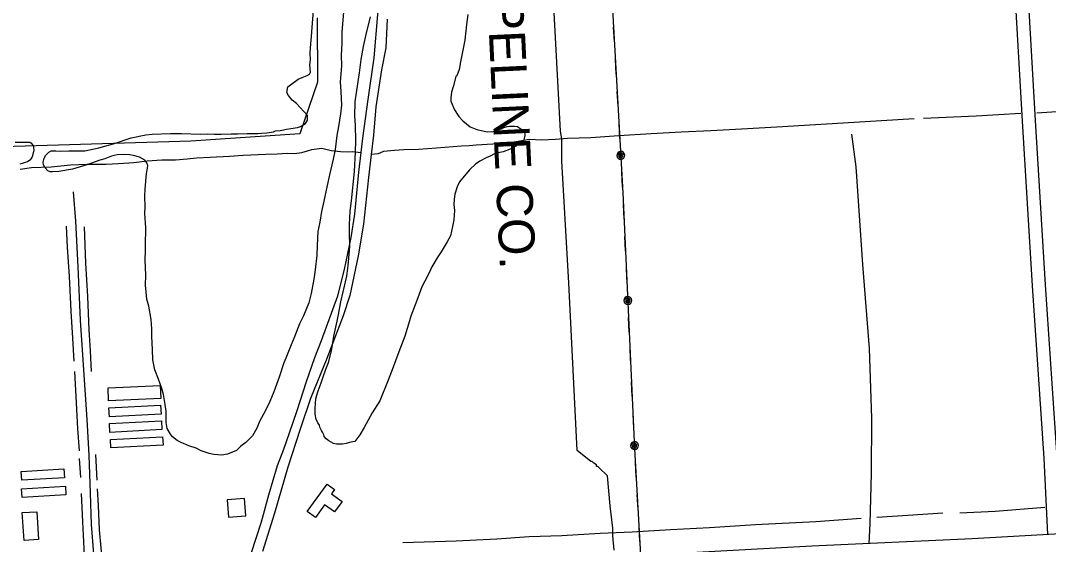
# Model space of a CAD drawing. Extents: x 3297716 to 3335574, y 688621 to 713991.
# Drawn here: x 3313946 to 3316312, y 709785 to 710989 of the extents above; entities that cross this region are included whole.
import ezdxf

# ---------------------------------------------------------------- set-up
doc = ezdxf.new("R2010")
doc.units = 0
for name, color, linetype in [('V-BLDG-OTLN', 7, 'Continuous'), ('V-DTCH-CNTR', 7, 'Continuous'), ('V-ROAD-CNTR', 7, 'Continuous'), ('V-SITE-VEGE', 7, 'Continuous'), ('V-TOPO-SHOR', 7, 'Continuous'), ('V-UTIL-IDEN', 7, 'Continuous'), ('V-UTIL-LINE', 7, 'Continuous')]:
    doc.layers.add(name, color=color, linetype=linetype)

msp = doc.modelspace()

# ---------------------------------------------------------------- linework, layer by layer
at = {"layer": 'V-BLDG-OTLN'}
for points in [[(3314147.6, 710144.5), (3314267.5, 710150.3), (3314268.9, 710120.4), (3314149, 710114.7)], [(3314149.6, 710098.5), (3314268.7, 710105), (3314269.9, 710084.4), (3314150.8, 710077.8)], [(3314150.7, 710062.2), (3314270.6, 710068.7), (3314271.7, 710048.6), (3314151.8, 710042.1)], [(3314153, 710025.8), (3314273.3, 710032), (3314274.3, 710012.5), (3314154, 710006.3)], [(3313947.7, 709952.3), (3314046.1, 709958.2), (3314047.3, 709937.9), (3313948.9, 709932)], [(3314606.2, 709860.4), (3314651.7, 709923.3), (3314669.3, 709910.5), (3314662.3, 709900.9), (3314686.3, 709883.5), (3314668.7, 709859.2), (3314645.9, 709875.7), (3314625, 709846.8)], [(3313948.7, 709912.1), (3314049.5, 709918.3), (3314050.7, 709898.7), (3313949.9, 709892.4)], [(3314424.6, 709847.5), (3314464.5, 709850.1), (3314461.9, 709890), (3314422, 709887.4)], [(3313954.4, 709793.8), (3313950.3, 709857.6), (3313983.5, 709859.7), (3313987.6, 709796)]]:
    msp.add_lwpolyline(points, close=True, dxfattribs=at)
at = {"layer": 'V-DTCH-CNTR'}
msp.add_lwpolyline([(3314629.3, 710995), (3314629.6, 710847.6), (3314588.9, 710728.4), (3314338.1, 710711.3), (3313906.2, 710699)], dxfattribs=at)
at = {"layer": 'V-ROAD-CNTR'}
for points in [[(3316310.6, 709807.5), (3316302.2, 709982.8), (3316275.8, 710379.3), (3316252.3, 710757.6), (3316231.2, 711131.1), (3316207.7, 711468.3), (3316182.3, 711756.2)], [(3316340.5, 709808.9), (3316332.1, 709984.5), (3316305.7, 710381.2), (3316282.2, 710759.4), (3316261.1, 711133), (3316237.6, 711470.6), (3316212.2, 711758.8)], [(3315899.5, 709786), (3315902, 709832.6), (3315905.1, 709947.3), (3315906, 710074.7), (3315900.5, 710235), (3315885.2, 710427.8), (3315869.7, 710652.5), (3315859.5, 710728.1)], [(3314119.3, 709687.8), (3314119.1, 709706.7), (3314116.9, 709743.5), (3314115.2, 709763.2), (3314109.8, 709830.2), (3314107.1, 709902.3), (3314104.3, 709989.8), (3314099.3, 710071.7), (3314092.3, 710186.3), (3314084.5, 710300.1), (3314078.7, 710423.1), (3314073.3, 710528.1), (3314067.8, 710595.5)], [(3321969.1, 710116.2), (3321666.2, 710108.8), (3321492.7, 710098), (3321073.9, 710068.7), (3320654.2, 710049.8), (3320230.2, 710028.8), (3319711.4, 709997.8), (3319431.5, 709981.7), (3319189.1, 709967.3), (3318433.2, 709928), (3318142.2, 709911.7), (3317361.8, 709865.5), (3316719.7, 709830.6), (3316136.3, 709797.5), (3315767.7, 709780.2), (3315460.5, 709764.1), (3314594.7, 709715.6), (3313764.1, 709666.7), (3313139.9, 709630.3), (3312580.7, 709600.1), (3311894.2, 709563.8), (3311218.8, 709524.6), (3310603.4, 709491), (3310297.9, 709478.6)]]:
    msp.add_lwpolyline(points, dxfattribs=at)
at = {"layer": 'V-SITE-VEGE'}
for p, q in [((3314741.6, 710957.2), (3314751.7, 710997.8)), ((3314975.6, 711002.6), (3314972.7, 710980)), ((3314972.7, 710980), (3314968.7, 710943.7)), ((3314736, 710929.4), (3314741.6, 710957.2)), ((3314968.7, 710943.7), (3314958.9, 710894)), ((3314730.3, 710899.1), (3314736, 710929.4)), ((3314726.5, 710868.7), (3314730.3, 710899.1)), ((3314958.9, 710894), (3314955.7, 710876.6)), ((3314720.3, 710828), (3314726.5, 710868.7)), ((3314955.7, 710876.6), (3314950.5, 710861.9)), ((3314948.5, 710860), (3314942.4, 710836.2)), ((3314950.5, 710861.9), (3314948.5, 710860)), ((3314716.7, 710802.1), (3314720.3, 710828)), ((3314938.6, 710824), (3314936.8, 710811)), ((3314942.4, 710836.2), (3314938.6, 710824)), ((3314716.1, 710769), (3314716.7, 710802.1)), ((3314936.8, 710811), (3314936.5, 710803.9)), ((3314936.5, 710803.9), (3314945.5, 710784)), ((3314945.5, 710784), (3314955.3, 710768)), ((3314717.2, 710748.1), (3314716.1, 710769)), ((3314955.3, 710768), (3314964, 710758.6)), ((3314964, 710758.6), (3314981, 710744.9)), ((3314718.4, 710713), (3314717.2, 710748.1)), ((3314981, 710744.9), (3314996.4, 710738.5)), ((3314996.4, 710738.5), (3315020.2, 710733)), ((3315020.2, 710733), (3315033.9, 710733.8)), ((3315033.9, 710733.8), (3315052.4, 710740.2)), ((3315052.4, 710740.2), (3315056.4, 710742)), ((3315056.4, 710742), (3315066.2, 710745.5)), ((3315066.2, 710745.5), (3315072.1, 710745.9)), ((3315072.1, 710745.9), (3315083.2, 710746.1)), ((3315083.2, 710746.1), (3315090.3, 710745.2)), ((3315090.3, 710745.2), (3315098.5, 710739)), ((3315098.5, 710739), (3315103.6, 710735.6)), ((3315103.6, 710735.6), (3315107.2, 710728.9)), ((3315107.2, 710728.9), (3315107.1, 710725)), ((3314717.4, 710686.3), (3314718.4, 710713)), ((3315095.2, 710705.3), (3315081.2, 710696.8)), ((3315104.7, 710714.1), (3315095.2, 710705.3)), ((3315107.1, 710725), (3315104.7, 710714.1)), ((3314715, 710642.2), (3314717.4, 710686.3)), ((3315037.1, 710682.9), (3315027.2, 710677.4)), ((3315045.6, 710684.5), (3315037.1, 710682.9)), ((3315057.5, 710687.3), (3315045.6, 710684.5)), ((3315073.3, 710693.2), (3315057.5, 710687.3)), ((3315081.2, 710696.8), (3315073.3, 710693.2)), ((3314993.3, 710658.6), (3314980.4, 710646.8)), ((3315003.3, 710666), (3314993.3, 710658.6)), ((3315017.9, 710673.3), (3315003.3, 710666)), ((3315027.2, 710677.4), (3315017.9, 710673.3)), ((3314707.8, 710574.2), (3314715, 710642.2)), ((3314970.9, 710636.1), (3314956.6, 710617.8)), ((3314980.4, 710646.8), (3314970.9, 710636.1)), ((3314956.6, 710617.8), (3314950.9, 710606.3)), ((3314945.7, 710589.6), (3314944, 710578.6)), ((3314950.9, 710606.3), (3314945.7, 710589.6)), ((3314704.9, 710550.9), (3314707.8, 710574.2)), ((3314944, 710578.6), (3314943.5, 710566.3)), ((3314943.5, 710566.3), (3314944.9, 710551.9)), ((3314703.7, 710520.4), (3314704.9, 710550.9)), ((3314944.9, 710551.9), (3314943.4, 710530.5)), ((3314703.6, 710500.9), (3314703.7, 710520.4)), ((3314940.8, 710515.7), (3314936.1, 710494.4)), ((3314943.4, 710530.5), (3314940.8, 710515.7)), ((3314704.3, 710470.3), (3314703.6, 710500.9)), ((3314936.1, 710494.4), (3314928.4, 710480.4)), ((3314703.3, 710460.6), (3314704.3, 710470.3)), ((3314928.4, 710480.4), (3314914.5, 710457.5)), ((3314700.6, 710425.6), (3314703.3, 710460.6)), ((3314905.5, 710443.6), (3314893, 710422.6)), ((3314914.5, 710457.5), (3314905.5, 710443.6)), ((3314697.1, 710401.1), (3314700.6, 710425.6)), ((3314893, 710422.6), (3314886.6, 710409.2)), ((3314689.2, 710365.6), (3314697.1, 710401.1)), ((3314886.6, 710409.2), (3314876.8, 710390.1)), ((3314869.7, 710376.7), (3314860.9, 710351.7)), ((3314876.8, 710390.1), (3314869.7, 710376.7)), ((3314683.7, 710342.4), (3314689.2, 710365.6)), ((3314860.9, 710351.7), (3314854.4, 710335.1)), ((3314678, 710313.4), (3314683.7, 710342.4)), ((3314854.4, 710335.1), (3314845, 710309.4)), ((3314674.8, 710297.9), (3314678, 710313.4)), ((3314845, 710309.4), (3314841.9, 710298.5)), ((3314667.6, 710263.1), (3314670.1, 710277.3)), ((3314670.1, 710277.3), (3314674.8, 710297.9)), ((3314841.9, 710298.5), (3314830.8, 710263.2)), ((3314664.2, 710242.4), (3314667.6, 710263.1)), ((3314830.8, 710263.2), (3314814.9, 710221.5)), ((3314661, 710226.9), (3314664.2, 710242.4)), ((3314655.5, 710203.1), (3314661, 710226.9)), ((3314814.9, 710221.5), (3314804, 710192)), ((3314641.8, 710167.8), (3314649, 710187.7)), ((3314649, 710187.7), (3314655.5, 710203.1)), ((3314804, 710192), (3314792.4, 710161.9)), ((3314638.1, 710156.3), (3314641.8, 710167.8)), ((3314792.4, 710161.9), (3314773, 710114.6)), ((3314628.5, 710128.1), (3314631.5, 710137.7)), ((3314631.5, 710137.7), (3314638.1, 710156.3)), ((3314624.7, 710097.6), (3314626.2, 710119)), ((3314626.2, 710119), (3314628.5, 710128.1)), ((3314773, 710114.6), (3314755.6, 710087.3)), ((3314624.8, 710084), (3314624.7, 710097.6)), ((3314755.6, 710087.3), (3314737.4, 710053.6)), ((3314626.9, 710071.5), (3314624.8, 710084)), ((3314630, 710066.2), (3314626.9, 710071.5)), ((3314630.5, 710064.2), (3314630, 710066.2)), ((3314634.2, 710058.9), (3314630.5, 710064.2)), ((3314635.4, 710054.3), (3314634.2, 710058.9)), ((3314638.9, 710046.4), (3314635.4, 710054.3)), ((3314641.4, 710043), (3314638.9, 710046.4)), ((3314644.4, 710036.4), (3314641.4, 710043)), ((3314737.4, 710053.6), (3314727, 710036.4)), ((3314645.5, 710032.5), (3314644.4, 710036.4)), ((3314649.9, 710027.7), (3314645.5, 710032.5)), ((3314655.6, 710023), (3314649.9, 710027.7)), ((3314666.4, 710016.7), (3314655.6, 710023)), ((3314673.5, 710015.1), (3314666.4, 710016.7)), ((3314695.7, 710016.8), (3314687.1, 710015.2)), ((3314703.5, 710019.1), (3314695.7, 710016.8)), ((3314711.4, 710020.8), (3314703.5, 710019.1)), ((3314716, 710021.2), (3314711.4, 710020.8)), ((3314727, 710036.4), (3314716, 710021.2)), ((3314681.9, 710014.8), (3314673.5, 710015.1)), ((3314687.1, 710015.2), (3314681.9, 710014.8))]:
    msp.add_line(p, q, dxfattribs=at)
for points in [[(3314234.2, 710485.5), (3314234.7, 710499.2), (3314234.6, 710512.2), (3314233.7, 710523.9), (3314232.6, 710545.4), (3314233.2, 710559.7), (3314232.3, 710585.7), (3314232.9, 710601.3), (3314236.2, 710637), (3314238.7, 710649.9), (3314238.9, 710655.7), (3314237.2, 710661.6), (3314232.2, 710667.7), (3314220.1, 710674.6), (3314209.2, 710677.7), (3314197.6, 710680.1), (3314185.9, 710681.2), (3314169, 710679.9), (3314155.9, 710677.2), (3314140, 710671.3), (3314128.8, 710667.8), (3314099.2, 710657.3), (3314065.6, 710647.5), (3314034.2, 710642.3), (3314019.9, 710640.9), (3314014.7, 710641.1), (3314008.9, 710643.3), (3314003.3, 710650), (3313999, 710657.3), (3313998.6, 710663.2), (3314000.3, 710672.9), (3314004.5, 710679.2), (3314011.2, 710686.1), (3314016.5, 710689.1), (3314027.6, 710689.3), (3314038.6, 710688.9), (3314057.5, 710689.5), (3314065.3, 710689.2), (3314082.2, 710689.2), (3314093.9, 710689.3), (3314126.7, 710696.5), (3314140.5, 710700.5), (3314162.9, 710706.2), (3314201.1, 710719.6), (3314234.5, 710726.1), (3314248.9, 710727.5), (3314291.2, 710729.1), (3314316.6, 710729.4), (3314360.7, 710727.6), (3314376.3, 710728.3), (3314392.6, 710727.7), (3314408.2, 710727.7), (3314431, 710728.8), (3314446.6, 710728.8), (3314468.1, 710729.3), (3314479.1, 710728.9), (3314492.8, 710729), (3314500.6, 710730), (3314513, 710730.8), (3314528.7, 710733.4), (3314533.3, 710735.2), (3314543.8, 710736.1), (3314547.7, 710737.2), (3314558.8, 710739.4), (3314568.7, 710740.9), (3314583.7, 710743), (3314590.9, 710745.3), (3314602.3, 710752.6), (3314607.1, 710759.6), (3314606.9, 710770.7), (3314581.3, 710798.3), (3314571.2, 710805.9), (3314563.2, 710816.6), (3314558.9, 710823.9), (3314561.3, 710836.2), (3314567.4, 710841.1), (3314585.4, 710854.1), (3314594.7, 710858.3), (3314605.9, 710862.4), (3314611.3, 710865.4), (3314613.4, 710870.5), (3314612.1, 710887.5), (3314613.8, 710898.5), (3314613.2, 710914.1), (3314613.6, 710926.4), (3314616, 710952.4), (3314617.4, 710973.1), (3314620.9, 711012)], [(3314689.7, 711008), (3314686, 710963.3), (3314685.5, 710936), (3314684.5, 710909.4), (3314684.8, 710884.6), (3314682.1, 710848.3), (3314683.2, 710825.5), (3314685.2, 710794.2), (3314682.4, 710774.2), (3314678.1, 710745.1), (3314674.6, 710724.4), (3314670.2, 710692.8), (3314666, 710670.2), (3314657.4, 710634.1), (3314651.9, 710609.6), (3314644, 710573.5), (3314639.2, 710549.6), (3314635, 710525.7), (3314630.9, 710503.8), (3314629, 710472), (3314628.1, 710449.9), (3314624.8, 710415.6), (3314621.4, 710394.3), (3314614.9, 710361.4), (3314610.1, 710340.1), (3314597.9, 710310), (3314588.7, 710291.5), (3314576.5, 710262.1), (3314569.3, 710243.5), (3314557, 710212.8), (3314552.1, 710201.9), (3314541.7, 710169.2), (3314529.3, 710135.2), (3314520, 710112.8), (3314510.1, 710092.4), (3314496.1, 710066.9), (3314490.3, 710052.2), (3314480.5, 710034.4), (3314464.9, 710018.7), (3314453.5, 710010.1), (3314443.4, 710000.7), (3314422.9, 709991.8), (3314409.8, 709989.7), (3314391, 709991.1), (3314380.7, 709993.4), (3314362.1, 709999.4), (3314350.6, 710005.7), (3314333.9, 710011.5), (3314316, 710018.7), (3314307.1, 710023.6), (3314296.4, 710031.8), (3314291.4, 710037.9), (3314284.1, 710051.2), (3314281.4, 710064.9), (3314281.1, 710090.3), (3314279.1, 710106), (3314275.5, 710129.5), (3314271.5, 710142.7), (3314263.9, 710164.5), (3314255.6, 710185.6), (3314250.7, 710209.2), (3314250.3, 710232.6), (3314248.2, 710262.6), (3314248.2, 710280.2), (3314247.1, 710301.7), (3314241.2, 710332.5), (3314237.2, 710348.2), (3314234, 710380.9), (3314234.9, 710403.6), (3314233, 710438.8), (3314233.8, 710459.5), (3314234.2, 710485.5)], [(3313934.2, 710709.5), (3313955.1, 710709), (3313960.3, 710709.3), (3313968, 710709.2), (3313969.8, 710707.7), (3313975.4, 710701.8), (3313975.8, 710697.1), (3313977.1, 710690.9), (3313976, 710687.1), (3313974.9, 710681.4), (3313973.9, 710678.1), (3313972.4, 710674.3), (3313970.9, 710671.5), (3313967.5, 710668.2), (3313962.2, 710664.5), (3313957.3, 710662.3), (3313950.1, 710660.1), (3313944.4, 710658.8)]]:
    msp.add_lwpolyline(points, dxfattribs=at)
at = {"layer": 'V-TOPO-SHOR'}
for p, q in [((3314085.3, 709938.5), (3314082.1, 709982.2)), ((3314123, 709932.1), (3314119.4, 709991.6))]:
    msp.add_line(p, q, dxfattribs=at)
for points in [[(3314734.4, 710718.6), (3314746.2, 710807.4), (3314760.6, 710902.9), (3314768.8, 711003), (3314785.5, 711134.5), (3314794.2, 711237), (3314808, 711369.1), (3314812.4, 711451.2), (3314819.3, 711539.7), (3314818.8, 711598.1), (3314819.2, 711616.1), (3314822.6, 711636.9), (3314831.2, 711671.3), (3314839.5, 711715.4), (3314847, 711763.9), (3314854.4, 711828.9), (3314855.4, 711854.8), (3314856.8, 711891.2), (3314864.8, 711961.6), (3314871.2, 712050), (3314874.5, 712126.4), (3314884.7, 712197.5)], [(3314790.4, 710992.3), (3314787, 710926.6), (3314777, 710875.3), (3314763.8, 710790.4), (3314758.9, 710725.3), (3314753.6, 710681), (3314747.3, 710628.2), (3314735.6, 710520.9), (3314723.2, 710448.2), (3314704, 710357.2), (3314688.8, 710309.8), (3314651.4, 710211.9), (3314613.7, 710119.8), (3314589.7, 710049.3), (3314561.4, 709962.3), (3314530.6, 709856.5), (3314503.2, 709768.3)], [(3317134.8, 710815), (3317015.5, 710809.6), (3316801.3, 710799.4), (3316617.7, 710790.7), (3316400.1, 710784), (3316285.6, 710776.1)], [(3316249, 710775.5), (3316146.1, 710769.1), (3316024.5, 710763.6)], [(3316003.1, 710763.1), (3315890.7, 710756.3), (3315686.8, 710743.5), (3315605.4, 710739.1)], [(3315605.4, 710739.1), (3315535.2, 710735.6), (3315466.5, 710732.1), (3315397.8, 710728.6), (3315323.6, 710724.1), (3315259.2, 710719), (3315204.9, 710718.1), (3315177.7, 710715.4), (3315145.7, 710713.9), (3315116.8, 710715.4), (3315087.3, 710710.2), (3315063.7, 710706.3), (3315033.6, 710704.8), (3314995, 710702.8), (3314979.2, 710700.6), (3314961.5, 710700.3), (3314903.5, 710695.8), (3314862.3, 710692.3), (3314828.5, 710692), (3314806.8, 710690), (3314781.8, 710687.6), (3314769.6, 710682.8), (3314753.6, 710681)], [(3314477, 709763.5), (3314501, 709836.7), (3314518, 709898.6), (3314537.6, 709965.8), (3314552.1, 710003.9), (3314565.2, 710041.1), (3314582.9, 710092.3), (3314604.4, 710159.4), (3314623.7, 710214.5), (3314638.8, 710253.6), (3314676.7, 710356.3), (3314692.2, 710416.8), (3314707.6, 710490.4), (3314715.7, 710543.8), (3314724.7, 710640.4), (3314730.3, 710685.8), (3314734.4, 710718.6)], [(3313945.5, 710647.4), (3313971.7, 710650.8), (3314016.8, 710652.4), (3314061.4, 710657.2), (3314098.8, 710658.9), (3314142.9, 710658.9), (3314171.9, 710660.5), (3314207.2, 710662.9), (3314237.4, 710666.3), (3314271.6, 710668.8), (3314302.8, 710669.1), (3314329.6, 710670.7), (3314351.3, 710673.1), (3314382.5, 710674.6), (3314427, 710677.2), (3314459, 710679.4), (3314511.1, 710681.9), (3314536.8, 710682.4), (3314559.6, 710683.7), (3314576.9, 710683.6), (3314593.4, 710685.8), (3314607.1, 710689.2), (3314617.1, 710692.6), (3314627.4, 710693.8), (3314639.9, 710695.7), (3314661.4, 710690.4), (3314682.7, 710687.7), (3314701.7, 710687.3), (3314709.8, 710687.8), (3314723.4, 710686.1), (3314730.3, 710685.8)], [(3314069.9, 710206), (3314066.8, 710258.5), (3314063, 710320.7), (3314058.7, 710400.3), (3314054.5, 710467.8), (3314052, 710515.9)], [(3314109.5, 710182.2), (3314107.2, 710229.9), (3314104.5, 710277.7), (3314101, 710354.3), (3314096.8, 710431.4), (3314093.4, 710515)], [(3314081.6, 710000), (3314077.9, 710050.7), (3314075.2, 710110), (3314071.3, 710181.9)], [(3314093.4, 709748), (3314092.4, 709775.5), (3314089.4, 709836.6), (3314086.7, 709901.9)], [(3314137.8, 709750.3), (3314134.4, 709754.6), (3314133.1, 709760.8), (3314131.9, 709776.6), (3314128.2, 709817.8), (3314125.7, 709874), (3314123.4, 709912.4)], [(3316069.4, 709856.2), (3315976.9, 709850.4), (3315917, 709846.3)], [(3316304.3, 709869.7), (3316189.9, 709860.5), (3316108.2, 709856.7)], [(3315638.3, 709829.7), (3315532.1, 709823), (3315442.4, 709818.2), (3315353.7, 709813), (3315280.1, 709809.4), (3315191.9, 709804.7), (3315116.9, 709802), (3315042.3, 709797), (3314949.2, 709791.8), (3314826, 709787.9)], [(3315880.9, 709844.3), (3315776.8, 709836.6), (3315638.3, 709829.7)]]:
    msp.add_lwpolyline(points, dxfattribs=at)
at = {"layer": 'V-UTIL-LINE'}
for points in [[(3315264, 711804.1), (3315332.8, 710592.7), (3315359.7, 710004.7), (3315464, 708160.7), (3315531.1, 706954.5), (3315629.3, 706041.2), (3315627.1, 705388.7), (3315661.7, 704739.8), (3315220.5, 703613.2)], [(3315312.9, 709771.4), (3315309.8, 709804.1), (3315309.8, 709807.7), (3315309.8, 709811.4), (3315309.8, 709815), (3315309.8, 709822.3), (3315303.4, 709873.2), (3315297, 709942.3), (3315278.1, 709960.5), (3315274.9, 709964.1), (3315271.8, 709964.1), (3315271.8, 709967.8), (3315265.5, 709971.4), (3315262.3, 709975), (3315259.2, 709975), (3315227.7, 710000.4), (3315208.4, 710385.9), (3315192.4, 710666), (3315192.3, 710698.7), (3315192.3, 710713.2), (3315192.3, 710716.8), (3315189.1, 710735), (3315157.1, 711338.7)], [(3315313.1, 710939.7), (3315311.2, 710973.6)], [(3315317.3, 710865.8), (3315315.4, 710899.7)], [(3315321.5, 710791.9), (3315319.6, 710825.8)], [(3315325.7, 710718), (3315323.8, 710752)], [(3315327.9, 710679.1), (3315325.6, 710677.3), (3315327.9, 710676.6), (3315330, 710678.4), (3315329.5, 710681.2), (3315326.1, 710681.2), (3315322.9, 710677.8), (3315324.9, 710674), (3315329.6, 710673), (3315332.9, 710676.3), (3315333.6, 710680.7), (3315330.3, 710684.2), (3315324.8, 710684.2), (3315318.9, 710678.6), (3315319.8, 710675.2), (3315321.9, 710672.3), (3315324.9, 710670.6), (3315328.4, 710670.1), (3315331.8, 710671), (3315334.6, 710673.1), (3315336.4, 710676.1), (3315336.9, 710679.6), (3315336, 710683), (3315333.9, 710685.8), (3315330.9, 710687.6), (3315327.4, 710688.1), (3315324, 710687.2), (3315321.2, 710685.1), (3315319.4, 710682), (3315318.9, 710678.6)], [(3315332, 710606.2), (3315330.1, 710640.1)], [(3315335.6, 710532.3), (3315334, 710566.2)], [(3315339, 710458.4), (3315337.4, 710492.3)], [(3315342.3, 710384.4), (3315340.8, 710418.4)], [(3315344.1, 710345.5), (3315341.8, 710343.7), (3315344.1, 710343), (3315346.2, 710344.7), (3315345.7, 710347.6), (3315342.3, 710347.6), (3315339.1, 710344.2), (3315341.1, 710340.5), (3315345.8, 710339.4), (3315349, 710342.6), (3315349.8, 710347), (3315346.6, 710350.6), (3315341.1, 710350.6), (3315335.1, 710345.1), (3315336, 710341.6), (3315338.1, 710338.8), (3315341.1, 710337), (3315344.5, 710336.5), (3315348, 710337.3), (3315350.8, 710339.4), (3315352.6, 710342.4), (3315353.1, 710345.9), (3315352.3, 710349.3), (3315350.2, 710352.1), (3315347.2, 710353.9), (3315343.7, 710354.5), (3315340.3, 710353.6), (3315337.5, 710351.5), (3315335.7, 710348.5), (3315335.1, 710345.1)], [(3315347.5, 710272.6), (3315345.9, 710306.5)], [(3315350.9, 710198.6), (3315349.3, 710232.6)], [(3315354.2, 710124.7), (3315352.7, 710158.7)], [(3315357.6, 710050.8), (3315356.1, 710084.8)], [(3315359.4, 710011.8), (3315357.1, 710010.1), (3315359.3, 710009.4), (3315361.5, 710011.1), (3315361, 710014), (3315357.6, 710014), (3315354.4, 710010.6), (3315356.3, 710006.8), (3315361.1, 710005.7), (3315364.3, 710008.9), (3315365.1, 710013.4), (3315361.9, 710016.9), (3315356.4, 710017), (3315350.4, 710011.4), (3315351.3, 710008), (3315353.3, 710005.2), (3315356.3, 710003.4), (3315359.8, 710002.8), (3315363.2, 710003.7), (3315366.1, 710005.7), (3315367.9, 710008.8), (3315368.4, 710012.2), (3315367.6, 710015.6), (3315365.5, 710018.5), (3315362.5, 710020.3), (3315359, 710020.8), (3315355.6, 710020), (3315352.8, 710017.9), (3315350.9, 710014.9), (3315350.4, 710011.4)], [(3315363.5, 709938.9), (3315361.5, 709972.9)], [(3315367.6, 709865.1), (3315365.7, 709899)], [(3315371.8, 709791.2), (3315369.9, 709825.1)]]:
    msp.add_lwpolyline(points, dxfattribs=at)

# ---------------------------------------------------------------- texts
at = {"layer": 'V-UTIL-IDEN'}
msp.add_text('SHELL PIPELINE CO.', height=83, rotation=272.7031, dxfattribs=at).set_placement((3314997.7, 711525.1))

doc.saveas('drawing.dxf')
